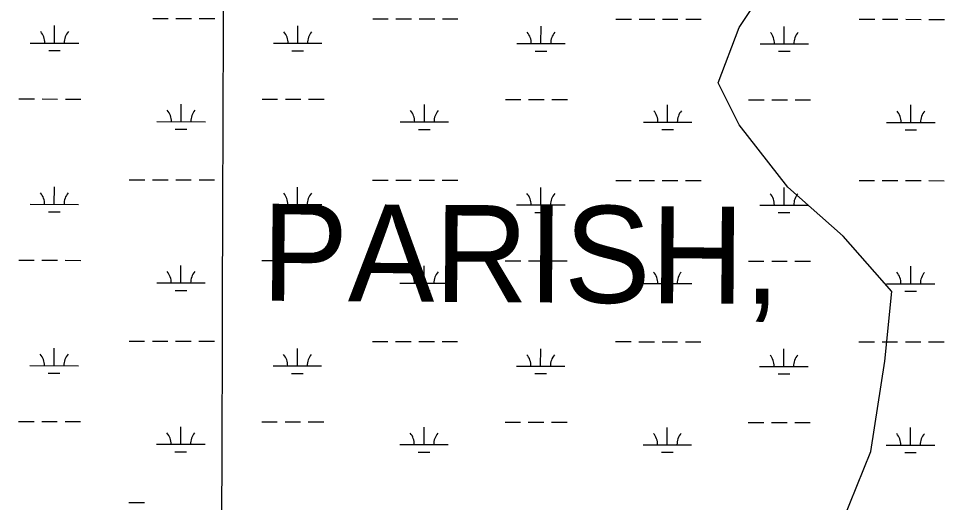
# Model space of a CAD drawing. Extents: x 3148686 to 3186545, y 916144 to 941516.
# Drawn here: x 3155163 to 3157074, y 935957 to 936956 of the extents above; entities that cross this region are included whole.
import ezdxf

# ---------------------------------------------------------------- set-up
doc = ezdxf.new("R2010")
doc.units = 0
for name, color, linetype in [('V-GRID-MAJR', 7, 'Continuous'), ('V-TOPO-GNAM-IDEN', 7, 'Continuous'), ('V-TOPO-SHOR', 7, 'Continuous'), ('V-WETL-SWMP', 7, 'Continuous')]:
    doc.layers.add(name, color=color, linetype=linetype)

msp = doc.modelspace()

# ---------------------------------------------------------------- linework, layer by layer
at = {"layer": 'V-GRID-MAJR'}
msp.add_spline([(3155532.771, 921545.5580000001), (3155553.932, 927607.469), (3155575.096, 933670.4720000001), (3155596.261, 939733.524), (3155596.265, 939734.567)], degree=3, dxfattribs=at)
at = {"layer": 'V-TOPO-SHOR'}
msp.add_lwpolyline([(3155988.752621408, 934916.8593604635), (3156046.3305977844, 935146.1443557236), (3156075.164890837, 935303.7891161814), (3156103.923675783, 935389.7634385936), (3156175.7451300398, 935533.0288065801), (3156276.1743530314, 935618.9276208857), (3156376.512966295, 935618.8219095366), (3156433.8040118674, 935575.7592402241), (3156505.383840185, 935489.6792064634), (3156534.00671054, 935446.6467403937), (3156620.086744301, 935518.2265687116), (3156634.496340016, 935589.8819051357), (3156648.9663422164, 935718.8735919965), (3156749.410666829, 935819.106493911), (3156864.189079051, 935919.3242942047), (3156921.6764457, 936062.6047638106), (3156950.5409419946, 936248.9176994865), (3156965.026045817, 936392.2434739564), (3156864.8082455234, 936507.0218861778), (3156750.241255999, 936607.4813124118), (3156650.0385573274, 936736.5938122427), (3156607.1269042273, 936822.6436427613), (3156650.249980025, 936937.2710387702), (3156736.390420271, 937066.1872175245)], dxfattribs=at)
at = {"layer": 'V-WETL-SWMP'}
for p, q in [((3155237.406682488, 936904.9793779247), (3155237.44461581, 936940.9793579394)), ((3155440.0520370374, 936955.507877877), (3155472.052019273, 936955.4741593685)), ((3155488.0520103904, 936955.4573001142), (3155520.051992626, 936955.4235816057)), ((3155536.051983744, 936955.4067223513), (3155568.0519659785, 936955.3730038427)), ((3155739.3144038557, 936904.4505157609), (3155739.3523371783, 936940.4504957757)), ((3155893.9597850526, 936955.0295934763), (3155925.9597672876, 936954.9958749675)), ((3155941.959758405, 936954.979015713), (3155973.9597406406, 936954.9452972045)), ((3155989.959731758, 936954.9284379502), (3156021.959713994, 936954.8947194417)), ((3156037.9597051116, 936954.8778601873), (3156069.9596873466, 936954.8441416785)), ((3156241.222125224, 936903.9216535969), (3156241.260058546, 936939.9216336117)), ((3156395.8675064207, 936954.5007313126), (3156427.867488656, 936954.4670128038)), ((3156443.8674797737, 936954.4501535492), (3156475.867462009, 936954.4164350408)), ((3156491.8674531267, 936954.3995757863), (3156523.8674353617, 936954.3658572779)), ((3156539.8674264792, 936954.3489980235), (3156571.8674087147, 936954.3152795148)), ((3156743.129846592, 936903.3927914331), (3156743.167779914, 936939.3927714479)), ((3156897.7752277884, 936953.9718691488), (3156929.775210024, 936953.93815064)), ((3156945.7752011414, 936953.9212913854), (3156977.775183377, 936953.887572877)), ((3156993.7751744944, 936953.8707136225), (3157025.77515673, 936953.8369951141)), ((3157041.7751478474, 936953.8201358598), (3157073.775130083, 936953.786417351)), ((3155187.406710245, 936905.0320630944), (3155287.406654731, 936904.926692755)), ((3155689.314431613, 936904.5032009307), (3155789.3143760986, 936904.3978305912)), ((3156191.222152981, 936903.9743387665), (3156291.2220974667, 936903.8689684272)), ((3156693.129874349, 936903.4454766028), (3156793.129818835, 936903.3401062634)), ((3155225.3904294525, 936889.561030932), (3155249.3904161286, 936889.5357420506)), ((3155727.29815082, 936889.0321687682), (3155751.298137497, 936889.0068798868)), ((3156229.205872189, 936888.5033066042), (3156253.205858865, 936888.4780177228)), ((3156731.1135935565, 936887.9744444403), (3156755.1135802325, 936887.9491555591)), ((3155163.8770921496, 936789.6247922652), (3155195.877074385, 936789.5910737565)), ((3155211.8770655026, 936789.5742145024), (3155243.877047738, 936789.5404959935)), ((3155259.8770388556, 936789.5236367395), (3155291.877021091, 936789.4899182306)), ((3155665.7848135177, 936789.0959301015), (3155697.784795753, 936789.0622115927)), ((3155713.7847868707, 936789.0453523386), (3155745.784769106, 936789.0116338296)), ((3155761.7847602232, 936788.9947745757), (3155793.7847424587, 936788.9610560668)), ((3156167.6925348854, 936788.5670679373), (3156199.6925171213, 936788.5333494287)), ((3156215.692508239, 936788.5164901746), (3156247.692490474, 936788.4827716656)), ((3156263.692481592, 936788.4659124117), (3156295.6924638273, 936788.4321939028)), ((3156669.600256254, 936788.0382057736), (3156701.600238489, 936788.0044872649)), ((3156717.6002296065, 936787.9876280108), (3156749.600211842, 936787.9539095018)), ((3156765.6002029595, 936787.9370502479), (3156797.600185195, 936787.903331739)), ((3155498.671982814, 936742.8419917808), (3155498.7099161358, 936778.8419717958)), ((3156000.5797041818, 936742.3131296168), (3156000.6176375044, 936778.3131096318)), ((3156502.4874255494, 936741.784267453), (3156502.525358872, 936777.784247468)), ((3157004.395146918, 936741.2554052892), (3157004.43308024, 936777.2553853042)), ((3155448.6720105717, 936742.8946769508), (3155548.6719550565, 936742.7893066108)), ((3155950.5797319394, 936742.3658147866), (3156050.5796764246, 936742.2604444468)), ((3156452.487453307, 936741.8369526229), (3156552.4873977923, 936741.731582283)), ((3156954.395174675, 936741.3080904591), (3157054.395119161, 936741.2027201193)), ((3155486.6557297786, 936727.4236447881), (3155510.6557164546, 936727.3983559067)), ((3155988.5634511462, 936726.894782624), (3156012.5634378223, 936726.8694937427)), ((3156490.4711725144, 936726.3659204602), (3156514.471159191, 936726.3406315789)), ((3156992.3788938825, 936725.8370582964), (3157016.3788805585, 936725.8117694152)), ((3155391.7015229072, 936622.8836403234), (3155423.7015051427, 936622.8499218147)), ((3155439.7014962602, 936622.8330625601), (3155471.7014784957, 936622.7993440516)), ((3155487.7014696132, 936622.7824847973), (3155519.701451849, 936622.7487662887)), ((3155535.7014429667, 936622.7319070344), (3155567.7014252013, 936622.6981885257)), ((3155893.6092442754, 936622.3547781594), (3155925.6092265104, 936622.3210596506)), ((3155941.6092176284, 936622.304200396), (3155973.6091998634, 936622.2704818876)), ((3155989.6091909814, 936622.2536226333), (3156021.609173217, 936622.2199041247)), ((3156037.6091643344, 936622.2030448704), (3156069.60914657, 936622.1693263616)), ((3156395.5169656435, 936621.8259159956), (3156427.516947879, 936621.7921974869)), ((3156443.5169389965, 936621.7753382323), (3156475.516921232, 936621.7416197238)), ((3156491.5169123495, 936621.7247604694), (3156523.5168945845, 936621.691041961)), ((3156539.516885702, 936621.6741827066), (3156571.5168679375, 936621.6404641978)), ((3156897.424687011, 936621.2970538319), (3156929.4246692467, 936621.2633353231)), ((3156945.424660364, 936621.2464760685), (3156977.4246425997, 936621.2127575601)), ((3156993.4246337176, 936621.1958983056), (3157025.4246159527, 936621.1621797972)), ((3157041.4246070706, 936621.1453205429), (3157073.424589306, 936621.1116020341)), ((3155237.056141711, 936572.3045626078), (3155237.0940750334, 936608.3045426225)), ((3155738.9638630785, 936571.775700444), (3155739.001796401, 936607.7756804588)), ((3156240.871584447, 936571.24683828), (3156240.909517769, 936607.2468182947)), ((3156742.7793058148, 936570.7179761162), (3156742.817239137, 936606.717956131)), ((3155187.056169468, 936572.3572477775), (3155287.0561139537, 936572.251877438)), ((3155225.0398886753, 936556.8862156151), (3155249.039875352, 936556.8609267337)), ((3155688.9638908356, 936571.8283856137), (3155788.9638353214, 936571.7230152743)), ((3156190.8716122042, 936571.2995234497), (3156290.87155669, 936571.1941531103)), ((3156692.779333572, 936570.7706612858), (3156792.7792780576, 936570.6652909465)), ((3155726.9476100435, 936556.3573534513), (3155750.94759672, 936556.3320645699)), ((3156228.8553314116, 936555.8284912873), (3156252.8553180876, 936555.8032024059)), ((3156730.7630527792, 936555.2996291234), (3156754.7630394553, 936555.2743402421)), ((3155163.5265513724, 936456.9499769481), (3155195.526533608, 936456.9162584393)), ((3155211.5265247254, 936456.8993991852), (3155243.526506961, 936456.8656806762)), ((3155259.5264980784, 936456.8488214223), (3155291.526480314, 936456.8151029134)), ((3155498.321442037, 936410.1671764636), (3155498.359375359, 936446.1671564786)), ((3155665.4342727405, 936456.4211147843), (3155697.4342549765, 936456.3873962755)), ((3155713.434246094, 936456.3705370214), (3155745.434228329, 936456.3368185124)), ((3155761.4342194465, 936456.3199592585), (3155793.434201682, 936456.2862407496)), ((3156000.2291634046, 936409.6383142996), (3156000.267096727, 936445.6382943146)), ((3156167.341994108, 936455.8922526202), (3156199.341976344, 936455.8585341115)), ((3156215.3419674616, 936455.8416748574), (3156247.3419496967, 936455.8079563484)), ((3156263.3419408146, 936455.7910970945), (3156295.34192305, 936455.7573785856)), ((3156502.1368847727, 936409.1094521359), (3156502.1748180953, 936445.1094321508)), ((3156669.2497154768, 936455.3633904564), (3156701.249697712, 936455.3296719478)), ((3156717.2496888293, 936455.3128126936), (3156749.249671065, 936455.2790941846)), ((3156765.2496621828, 936455.2622349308), (3156797.249644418, 936455.2285164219)), ((3157004.044606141, 936408.5805899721), (3157004.082539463, 936444.5805699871)), ((3155448.3214697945, 936410.2198616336), (3155548.3214142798, 936410.1144912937)), ((3155950.229191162, 936409.6909994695), (3156050.2291356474, 936409.5856291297)), ((3156452.13691253, 936409.1621373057), (3156552.1368570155, 936409.0567669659)), ((3156954.0446338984, 936408.6332751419), (3157054.0445783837, 936408.5279048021)), ((3155486.3051890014, 936394.748829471), (3155510.3051756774, 936394.7235405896)), ((3155988.2129103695, 936394.2199673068), (3156012.2128970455, 936394.1946784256)), ((3156490.120631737, 936393.691105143), (3156514.1206184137, 936393.6658162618)), ((3156992.0283531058, 936393.1622429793), (3157016.028339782, 936393.136954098)), ((3155391.35098213, 936290.2088250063), (3155423.3509643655, 936290.1751064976)), ((3155439.3509554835, 936290.1582472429), (3155471.3509377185, 936290.1245287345)), ((3155487.3509288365, 936290.1076694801), (3155519.350911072, 936290.0739509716)), ((3155535.3509021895, 936290.0570917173), (3155567.3508844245, 936290.0233732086)), ((3155893.2587034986, 936289.6799628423), (3155925.2586857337, 936289.6462443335)), ((3155941.258676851, 936289.6293850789), (3155973.2586590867, 936289.5956665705)), ((3155989.258650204, 936289.5788073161), (3156021.2586324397, 936289.5450888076)), ((3156037.258623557, 936289.5282295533), (3156069.2586057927, 936289.4945110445)), ((3156395.1664248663, 936289.1511006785), (3156427.166407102, 936289.1173821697)), ((3156443.1663982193, 936289.1005229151), (3156475.166380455, 936289.0668044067)), ((3155236.7056009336, 936239.6297472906), (3155236.7435342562, 936275.6297273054)), ((3155738.613322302, 936239.1008851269), (3155738.651255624, 936275.1008651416)), ((3156240.52104367, 936238.5720229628), (3156240.5589769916, 936274.5720029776)), ((3156491.1663715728, 936289.0499451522), (3156523.1663538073, 936289.0162266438)), ((3156539.1663449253, 936288.9993673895), (3156571.166327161, 936288.9656488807)), ((3156742.4287650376, 936238.0431607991), (3156742.46669836, 936274.0431408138)), ((3156897.0741462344, 936288.6222385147), (3156929.0741284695, 936288.5885200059)), ((3156945.074119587, 936288.5716607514), (3156977.074101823, 936288.5379422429)), ((3156993.0740929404, 936288.5210829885), (3157025.074075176, 936288.48736448)), ((3157041.0740662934, 936288.4705052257), (3157073.074048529, 936288.4367867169)), ((3155186.705628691, 936239.6824324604), (3155286.7055731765, 936239.5770621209)), ((3155688.613350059, 936239.1535702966), (3155788.6132945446, 936239.0481999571)), ((3156190.521071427, 936238.6247081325), (3156290.5210159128, 936238.5193377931)), ((3156692.428792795, 936238.0958459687), (3156792.428737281, 936237.9904756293)), ((3155224.6893478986, 936224.2114002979), (3155248.6893345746, 936224.1861114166)), ((3155726.5970692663, 936223.6825381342), (3155750.5970559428, 936223.6572492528)), ((3156228.5047906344, 936223.15367597), (3156252.5047773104, 936223.1283870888)), ((3156730.412512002, 936222.6248138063), (3156754.4124986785, 936222.599524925)), ((3155163.176010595, 936124.2751616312), (3155195.175992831, 936124.2414431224)), ((3155211.1759839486, 936124.2245838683), (3155243.1759661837, 936124.1908653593)), ((3155259.1759573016, 936124.1740061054), (3155291.175939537, 936124.1402875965)), ((3155665.0837319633, 936123.7462994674), (3155697.0837141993, 936123.7125809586)), ((3155713.0837053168, 936123.6957217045), (3155745.083687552, 936123.6620031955)), ((3155761.0836786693, 936123.6451439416), (3155793.083660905, 936123.6114254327)), ((3156166.9914533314, 936123.2174373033), (3156198.991435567, 936123.1837187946)), ((3156214.9914266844, 936123.1668595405), (3156246.99140892, 936123.1331410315)), ((3156262.9914000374, 936123.1162817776), (3156294.991382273, 936123.0825632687)), ((3156668.8991746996, 936122.6885751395), (3156700.8991569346, 936122.6548566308)), ((3156716.899148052, 936122.6379973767), (3156748.8991302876, 936122.6042788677)), ((3156764.8991214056, 936122.5874196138), (3156796.8991036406, 936122.553701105)), ((3155497.9709012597, 936077.4923611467), (3155498.008834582, 936113.4923411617)), ((3155999.8786226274, 936076.9634989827), (3155999.91655595, 936112.9634789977)), ((3156501.7863439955, 936076.434636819), (3156501.824277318, 936112.4346168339)), ((3157003.6940653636, 936075.9057746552), (3157003.7319986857, 936111.9057546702)), ((3155447.9709290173, 936077.5450463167), (3155547.9708735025, 936077.4396759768)), ((3155485.9546482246, 936062.074014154), (3155509.9546349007, 936062.0487252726)), ((3155949.878650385, 936077.0161841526), (3156049.87859487, 936076.9108138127)), ((3155987.8623695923, 936061.5451519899), (3156011.8623562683, 936061.5198631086)), ((3156451.786371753, 936076.4873219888), (3156551.7863162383, 936076.381951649)), ((3156489.7700909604, 936061.0162898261), (3156513.770077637, 936060.9910009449)), ((3156953.694093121, 936075.958459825), (3157053.6940376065, 936075.8530894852)), ((3156991.6778123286, 936060.4874276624), (3157015.6777990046, 936060.4621387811)), ((3155391.0004413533, 935957.5340096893), (3155423.000423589, 935957.5002911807))]:
    msp.add_line(p, q, dxfattribs=at)
for centre, radius, start, end in [((3155182.164277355, 936905.5123905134), 35.24628790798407, 359.1678071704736, 40.711465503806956), ((3155292.650088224, 936905.3959711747), 35.246287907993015, 139.16780416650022, 180.71146249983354), ((3155684.0719987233, 936904.9835283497), 35.24628790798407, 359.1678071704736, 40.711465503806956), ((3155794.557809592, 936904.8671090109), 35.246287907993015, 139.16780416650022, 180.71146249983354), ((3156185.979720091, 936904.4546661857), 35.24628790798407, 359.1678071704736, 40.711465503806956), ((3156296.4655309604, 936904.3382468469), 35.246287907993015, 139.16780416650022, 180.71146249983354), ((3156687.887441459, 936903.9258040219), 35.24628790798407, 359.1678071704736, 40.711465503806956), ((3156798.373252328, 936903.8093846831), 35.246287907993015, 139.16780416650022, 180.71146249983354), ((3155443.429577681, 936743.3750043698), 35.24628790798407, 359.1678071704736, 40.711465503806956), ((3155553.9153885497, 936743.258585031), 35.246287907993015, 139.16780416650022, 180.71146249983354), ((3155945.3372990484, 936742.8461422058), 35.24628790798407, 359.1678071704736, 40.711465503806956), ((3156055.823109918, 936742.729722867), 35.246287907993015, 139.16780416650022, 180.71146249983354), ((3156447.245020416, 936742.317280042), 35.24628790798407, 359.1678071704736, 40.711465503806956), ((3156557.730831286, 936742.2008607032), 35.246287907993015, 139.16780416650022, 180.71146249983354), ((3156949.1527417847, 936741.7884178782), 35.24628790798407, 359.1678071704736, 40.711465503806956), ((3157059.638552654, 936741.6719985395), 35.246287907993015, 139.16780416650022, 180.71146249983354), ((3155181.813736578, 936572.8375751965), 35.24628790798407, 359.1678071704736, 40.711465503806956), ((3155292.2995474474, 936572.7211558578), 35.246287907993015, 139.16780416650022, 180.71146249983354), ((3155683.721457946, 936572.3087130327), 35.24628790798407, 359.1678071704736, 40.711465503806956), ((3155794.207268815, 936572.192293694), 35.246287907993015, 139.16780416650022, 180.71146249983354), ((3156185.629179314, 936571.7798508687), 35.24628790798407, 359.1678071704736, 40.711465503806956), ((3156296.114990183, 936571.66343153), 35.246287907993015, 139.16780416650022, 180.71146249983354), ((3156687.536900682, 936571.250988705), 35.24628790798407, 359.1678071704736, 40.711465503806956), ((3156798.022711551, 936571.1345693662), 35.246287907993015, 139.16780416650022, 180.71146249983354), ((3155443.0790369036, 936410.7001890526), 35.24628790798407, 359.1678071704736, 40.711465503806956), ((3155553.5648477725, 936410.5837697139), 35.246287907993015, 139.16780416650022, 180.71146249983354), ((3155944.986758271, 936410.1713268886), 35.24628790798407, 359.1678071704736, 40.711465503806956), ((3156055.4725691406, 936410.0549075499), 35.246287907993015, 139.16780416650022, 180.71146249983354), ((3156446.89447964, 936409.6424647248), 35.24628790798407, 359.1678071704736, 40.711465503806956), ((3156557.3802905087, 936409.5260453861), 35.246287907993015, 139.16780416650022, 180.71146249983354), ((3156948.8022010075, 936409.1136025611), 35.24628790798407, 359.1678071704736, 40.711465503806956), ((3157059.288011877, 936408.9971832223), 35.246287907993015, 139.16780416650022, 180.71146249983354), ((3155181.463195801, 936240.1627598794), 35.24628790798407, 359.1678071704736, 40.711465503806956), ((3155291.94900667, 936240.0463405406), 35.246287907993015, 139.16780416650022, 180.71146249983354), ((3155683.370917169, 936239.6338977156), 35.24628790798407, 359.1678071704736, 40.711465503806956), ((3155793.856728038, 936239.5174783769), 35.246287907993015, 139.16780416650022, 180.71146249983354), ((3156185.278638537, 936239.1050355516), 35.24628790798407, 359.1678071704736, 40.711465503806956), ((3156295.764449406, 936238.9886162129), 35.246287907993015, 139.16780416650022, 180.71146249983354), ((3156687.1863599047, 936238.5761733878), 35.24628790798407, 359.1678071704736, 40.711465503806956), ((3156797.672170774, 936238.4597540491), 35.246287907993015, 139.16780416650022, 180.71146249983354), ((3155442.7284961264, 936078.0253737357), 35.24628790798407, 359.1678071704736, 40.711465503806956), ((3155553.2143069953, 936077.908954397), 35.246287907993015, 139.16780416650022, 180.71146249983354), ((3155944.636217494, 936077.4965115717), 35.24628790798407, 359.1678071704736, 40.711465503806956), ((3156055.122028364, 936077.380092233), 35.246287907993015, 139.16780416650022, 180.71146249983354), ((3156446.543938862, 936076.9676494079), 35.24628790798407, 359.1678071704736, 40.711465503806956), ((3156557.0297497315, 936076.8512300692), 35.246287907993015, 139.16780416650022, 180.71146249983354), ((3156948.4516602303, 936076.4387872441), 35.24628790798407, 359.1678071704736, 40.711465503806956), ((3157058.9374711, 936076.3223679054), 35.246287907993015, 139.16780416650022, 180.71146249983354)]:
    msp.add_arc(centre, radius, start, end, dxfattribs=at)

# ---------------------------------------------------------------- texts
at = {"layer": 'V-TOPO-GNAM-IDEN'}
msp.add_text('PARISH,', height=199.99959800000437, rotation=359.6437683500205, dxfattribs=at).set_placement((3155664.3430980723, 936373.5891027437))

doc.saveas('drawing.dxf')
